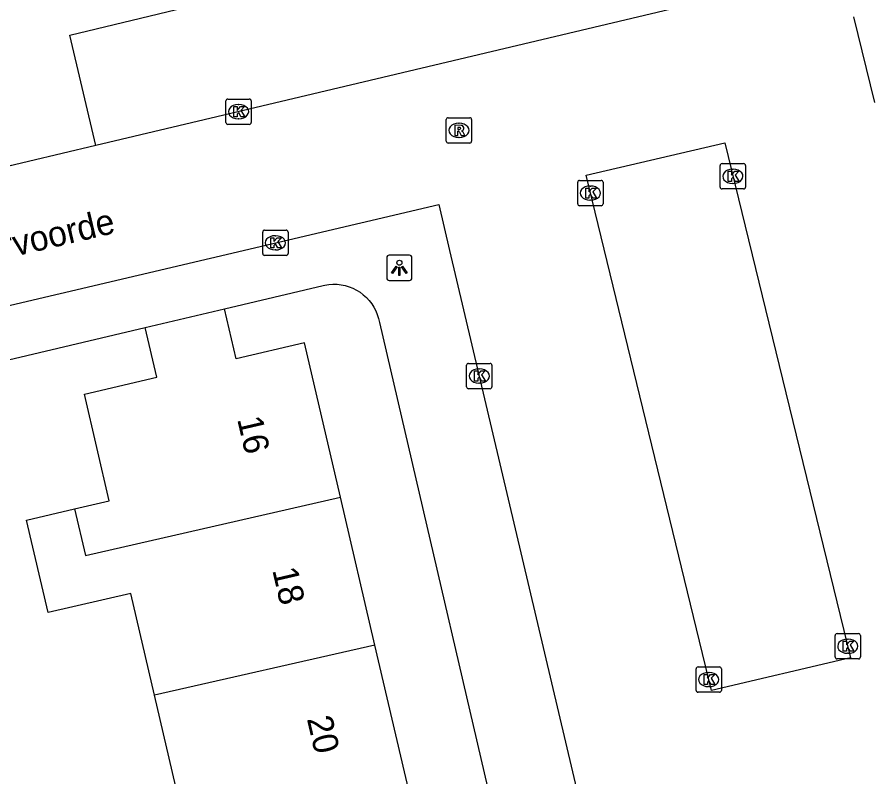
# Model space of a CAD drawing. Extents: x 158038 to 159242, y 380133 to 381214.
# Drawn here: x 158660.64 to 158694.4, y 380832.1 to 380862.11 of the extents above; entities that cross this region are included whole.
import ezdxf

# ---------------------------------------------------------------- set-up
doc = ezdxf.new("R2010")
doc.units = 0
for name, color, linetype in [('IMGEO_Kolk', 7, 'Continuous'), ('IMGEO_Lichtpunt', 7, 'Continuous'), ('IMGEO_Openbare_ruimte_label', 7, 'Continuous'), ('IMGEO_Pand', 7, 'Continuous'), ('IMGEO_Pand_nummerreeks', 7, 'Continuous'), ('IMGEO_Rijbaan_lokaal_open', 7, 'Continuous'), ('IMGEO_Rioolput', 7, 'Continuous'), ('IMGEO_Voetpad_open', 7, 'Continuous')]:
    doc.layers.add(name, color=color, linetype=linetype)

msp = doc.modelspace()

# ---------------------------------------------------------------- linework, layer by layer
at = {"layer": 'IMGEO_Kolk'}
for p, q in [((158668.887, 380857.947), (158668.887, 380858.799)), ((158668.962, 380858.873), (158669.814, 380858.873)), ((158669.888, 380858.799), (158669.888, 380857.947)), ((158669.375, 380858.653), (158669.4, 380858.653)), ((158669.398, 380858.093), (158669.373, 380858.093)), ((158669.814, 380857.873), (158668.962, 380857.873)), ((158688.485, 380856.32), (158689.337, 380856.32)), ((158688.41, 380855.394), (158688.41, 380856.246)), ((158688.898, 380856.1), (158688.923, 380856.1)), ((158689.411, 380856.246), (158689.411, 380855.394)), ((158682.858, 380855.657), (158683.71, 380855.657)), ((158682.783, 380854.731), (158682.783, 380855.583)), ((158683.271, 380855.437), (158683.296, 380855.437)), ((158683.784, 380855.583), (158683.784, 380854.731)), ((158689.337, 380855.32), (158688.485, 380855.32)), ((158688.921, 380855.54), (158688.896, 380855.54)), ((158683.71, 380854.657), (158682.858, 380854.657)), ((158683.294, 380854.877), (158683.269, 380854.877)), ((158670.345, 380852.767), (158670.345, 380853.619)), ((158670.42, 380853.693), (158671.272, 380853.693)), ((158671.346, 380853.619), (158671.346, 380852.767)), ((158670.833, 380853.473), (158670.858, 380853.473)), ((158671.272, 380852.693), (158670.42, 380852.693)), ((158670.856, 380852.913), (158670.831, 380852.913)), ((158678.393, 380847.506), (158678.393, 380848.358)), ((158678.468, 380848.432), (158679.32, 380848.432)), ((158678.881, 380848.212), (158678.906, 380848.212)), ((158679.394, 380848.358), (158679.394, 380847.506)), ((158678.904, 380847.652), (158678.879, 380847.652)), ((158679.32, 380847.432), (158678.468, 380847.432)), ((158693.026, 380837.76), (158693.878, 380837.76)), ((158692.951, 380836.834), (158692.951, 380837.686)), ((158693.439, 380837.54), (158693.464, 380837.54)), ((158693.952, 380837.686), (158693.952, 380836.834)), ((158693.878, 380836.76), (158693.026, 380836.76)), ((158693.462, 380836.98), (158693.437, 380836.98)), ((158687.536, 380836.442), (158688.388, 380836.442)), ((158687.461, 380835.516), (158687.461, 380836.368)), ((158687.949, 380836.222), (158687.974, 380836.222)), ((158688.462, 380836.368), (158688.462, 380835.516)), ((158688.388, 380835.442), (158687.536, 380835.442)), ((158687.972, 380835.662), (158687.947, 380835.662))]:
    msp.add_line(p, q, dxfattribs=at)
for points in [[(158668.887, 380857.947), (158668.887, 380858.799)], [(158668.962, 380858.873), (158669.814, 380858.873)], [(158669.888, 380858.799), (158669.888, 380857.947)], [(158669.208, 380858.573), (158669.331, 380858.573), (158669.331, 380858.422), (158669.461, 380858.573), (158669.625, 380858.573), (158669.479, 380858.422), (158669.632, 380858.173), (158669.48, 380858.173), (158669.395, 380858.337), (158669.331, 380858.27), (158669.331, 380858.173), (158669.208, 380858.173), (158669.208, 380858.573)], [(158669.814, 380857.873), (158668.962, 380857.873)], [(158688.485, 380856.32), (158689.337, 380856.32)], [(158688.41, 380855.394), (158688.41, 380856.246)], [(158688.731, 380856.02), (158688.854, 380856.02), (158688.854, 380855.869), (158688.984, 380856.02), (158689.148, 380856.02), (158689.002, 380855.869), (158689.155, 380855.62), (158689.003, 380855.62), (158688.918, 380855.784), (158688.854, 380855.717), (158688.854, 380855.62), (158688.731, 380855.62), (158688.731, 380856.02)], [(158689.411, 380856.246), (158689.411, 380855.394)], [(158682.858, 380855.657), (158683.71, 380855.657)], [(158682.783, 380854.731), (158682.783, 380855.583)], [(158683.104, 380855.357), (158683.227, 380855.357), (158683.227, 380855.206), (158683.357, 380855.357), (158683.521, 380855.357), (158683.375, 380855.206), (158683.528, 380854.957), (158683.376, 380854.957), (158683.291, 380855.121), (158683.227, 380855.054), (158683.227, 380854.957), (158683.104, 380854.957), (158683.104, 380855.357)], [(158683.784, 380855.583), (158683.784, 380854.731)], [(158689.337, 380855.32), (158688.485, 380855.32)], [(158683.71, 380854.657), (158682.858, 380854.657)], [(158670.345, 380852.767), (158670.345, 380853.619)], [(158670.42, 380853.693), (158671.272, 380853.693)], [(158671.346, 380853.619), (158671.346, 380852.767)], [(158670.666, 380853.393), (158670.789, 380853.393), (158670.789, 380853.242), (158670.919, 380853.393), (158671.083, 380853.393), (158670.937, 380853.242), (158671.09, 380852.993), (158670.938, 380852.993), (158670.853, 380853.157), (158670.789, 380853.09), (158670.789, 380852.993), (158670.666, 380852.993), (158670.666, 380853.393)], [(158671.272, 380852.693), (158670.42, 380852.693)], [(158678.393, 380847.506), (158678.393, 380848.358)], [(158678.468, 380848.432), (158679.32, 380848.432)], [(158679.394, 380848.358), (158679.394, 380847.506)], [(158678.714, 380848.132), (158678.837, 380848.132), (158678.837, 380847.981), (158678.967, 380848.132), (158679.131, 380848.132), (158678.985, 380847.981), (158679.138, 380847.732), (158678.986, 380847.732), (158678.901, 380847.896), (158678.837, 380847.829), (158678.837, 380847.732), (158678.714, 380847.732), (158678.714, 380848.132)], [(158679.32, 380847.432), (158678.468, 380847.432)], [(158693.026, 380837.76), (158693.878, 380837.76)], [(158692.951, 380836.834), (158692.951, 380837.686)], [(158693.272, 380837.46), (158693.395, 380837.46), (158693.395, 380837.309), (158693.525, 380837.46), (158693.689, 380837.46), (158693.543, 380837.309), (158693.696, 380837.06), (158693.544, 380837.06), (158693.459, 380837.224), (158693.395, 380837.157), (158693.395, 380837.06), (158693.272, 380837.06), (158693.272, 380837.46)], [(158693.952, 380837.686), (158693.952, 380836.834)], [(158693.878, 380836.76), (158693.026, 380836.76)], [(158687.536, 380836.442), (158688.388, 380836.442)], [(158687.461, 380835.516), (158687.461, 380836.368)], [(158687.782, 380836.142), (158687.905, 380836.142), (158687.905, 380835.991), (158688.035, 380836.142), (158688.199, 380836.142), (158688.053, 380835.991), (158688.206, 380835.742), (158688.054, 380835.742), (158687.969, 380835.906), (158687.905, 380835.839), (158687.905, 380835.742), (158687.782, 380835.742), (158687.782, 380836.142)], [(158688.462, 380836.368), (158688.462, 380835.516)], [(158688.388, 380835.442), (158687.536, 380835.442)]]:
    msp.add_lwpolyline(points, dxfattribs=at)
for centre, start, end in [((158668.964, 380858.797), 91.552, 178.448), ((158668.964, 380858.797), 91.552, 178.448), ((158669.812, 380858.797), 1.552, 88.448), ((158669.812, 380858.797), 1.552, 88.448), ((158668.964, 380857.949), 181.552, 268.448), ((158668.964, 380857.949), 181.552, 268.448), ((158669.812, 380857.949), 271.552, 358.448), ((158669.812, 380857.949), 271.552, 358.448), ((158688.487, 380856.244), 91.552, 178.448), ((158688.487, 380856.244), 91.552, 178.448), ((158689.335, 380856.244), 1.552, 88.448), ((158689.335, 380856.244), 1.552, 88.448), ((158682.86, 380855.581), 91.552, 178.448), ((158682.86, 380855.581), 91.552, 178.448), ((158683.708, 380855.581), 1.552, 88.448), ((158683.708, 380855.581), 1.552, 88.448), ((158688.487, 380855.396), 181.552, 268.448), ((158688.487, 380855.396), 181.552, 268.448), ((158689.335, 380855.396), 271.552, 358.448), ((158689.335, 380855.396), 271.552, 358.448), ((158682.86, 380854.733), 181.552, 268.448), ((158682.86, 380854.733), 181.552, 268.448), ((158683.708, 380854.733), 271.552, 358.448), ((158683.708, 380854.733), 271.552, 358.448), ((158670.422, 380853.617), 91.552, 178.448), ((158670.422, 380853.617), 91.552, 178.448), ((158671.27, 380853.617), 1.552, 88.448), ((158671.27, 380853.617), 1.552, 88.448), ((158670.422, 380852.769), 181.552, 268.448), ((158670.422, 380852.769), 181.552, 268.448), ((158671.27, 380852.769), 271.552, 358.448), ((158671.27, 380852.769), 271.552, 358.448), ((158678.47, 380848.356), 91.552, 178.448), ((158678.47, 380848.356), 91.552, 178.448), ((158679.318, 380848.356), 1.552, 88.448), ((158679.318, 380848.356), 1.552, 88.448), ((158678.47, 380847.508), 181.552, 268.448), ((158678.47, 380847.508), 181.552, 268.448), ((158679.318, 380847.508), 271.552, 358.448), ((158679.318, 380847.508), 271.552, 358.448), ((158693.028, 380837.684), 91.552, 178.448), ((158693.028, 380837.684), 91.552, 178.448), ((158693.876, 380837.684), 1.552, 88.448), ((158693.876, 380837.684), 1.552, 88.448), ((158693.028, 380836.836), 181.552, 268.448), ((158693.028, 380836.836), 181.552, 268.448), ((158693.876, 380836.836), 271.552, 358.448), ((158693.876, 380836.836), 271.552, 358.448), ((158687.538, 380836.366), 91.552, 178.448), ((158687.538, 380836.366), 91.552, 178.448), ((158688.386, 380836.366), 1.552, 88.448), ((158688.386, 380836.366), 1.552, 88.448), ((158687.538, 380835.518), 181.552, 268.448), ((158687.538, 380835.518), 181.552, 268.448), ((158688.386, 380835.518), 271.552, 358.448), ((158688.386, 380835.518), 271.552, 358.448)]:
    msp.add_arc(centre, 0.0765, start, end, dxfattribs=at)
for centre, major_axis, ratio, start_param, end_param in [((158669.374, 380858.373), (-0.387, 0.002), 0.722429, 4.712389, 7.853982), ((158669.399, 380858.373), (-0.39, 0.002), 0.717154, 1.570796, 4.712389), ((158688.897, 380855.82), (-0.387, 0.002), 0.722429, 4.712389, 7.853982), ((158688.922, 380855.82), (-0.39, 0.002), 0.717154, 1.570796, 4.712389), ((158683.27, 380855.157), (-0.387, 0.002), 0.722429, 4.712389, 7.853982), ((158683.295, 380855.157), (-0.39, 0.002), 0.717154, 1.570796, 4.712389), ((158670.832, 380853.193), (-0.387, 0.002), 0.722429, 4.712389, 7.853982), ((158670.857, 380853.193), (-0.39, 0.002), 0.717154, 1.570796, 4.712389), ((158678.88, 380847.932), (-0.387, 0.002), 0.722429, 4.712389, 7.853982), ((158678.905, 380847.932), (-0.39, 0.002), 0.717154, 1.570796, 4.712389), ((158693.438, 380837.26), (-0.387, 0.002), 0.722429, 4.712389, 7.853982), ((158693.463, 380837.26), (-0.39, 0.002), 0.717154, 1.570796, 4.712389), ((158687.948, 380835.942), (-0.387, 0.002), 0.722429, 4.712389, 7.853982), ((158687.973, 380835.942), (-0.39, 0.002), 0.717154, 1.570796, 4.712389)]:
    msp.add_ellipse(centre, major_axis=major_axis, ratio=ratio, start_param=start_param, end_param=end_param, dxfattribs=at)
at = {"layer": 'IMGEO_Lichtpunt'}
for p, q in [((158675.241, 380852.609), (158675.241, 380851.802)), ((158675.241, 380852.609), (158675.241, 380851.802)), ((158676.143, 380852.704), (158675.335, 380852.704)), ((158676.143, 380852.704), (158675.335, 380852.704)), ((158676.237, 380851.802), (158676.237, 380852.609)), ((158676.237, 380851.802), (158676.237, 380852.609)), ((158675.335, 380851.708), (158676.143, 380851.708)), ((158675.335, 380851.708), (158676.143, 380851.708))]:
    msp.add_line(p, q, dxfattribs=at)
for points in [[(158675.615, 380852.273), (158675.654, 380852.245), (158675.466, 380851.983), (158675.428, 380852.01), (158675.615, 380852.273)], [(158675.827, 380852.245), (158675.865, 380852.272), (158676.052, 380852.01), (158676.013, 380851.982), (158675.827, 380852.245)], [(158675.717, 380852.225), (158675.764, 380852.225), (158675.764, 380851.903), (158675.717, 380851.903), (158675.717, 380852.225)]]:
    msp.add_lwpolyline(points, dxfattribs=at)
msp.add_circle((158675.74, 380852.407), 0.0994, dxfattribs=at)
for centre, start, end in [((158675.335, 380852.609), 90, 180), ((158675.335, 380852.609), 90, 180), ((158676.143, 380852.609), 0, 90), ((158676.143, 380852.609), 0, 90), ((158675.335, 380851.802), 180, 270), ((158675.335, 380851.802), 180, 270), ((158676.143, 380851.802), 270, 0), ((158676.143, 380851.802), 270, 360)]:
    msp.add_arc(centre, 0.0946, start, end, dxfattribs=at)
at = {"layer": 'IMGEO_Pand'}
for points in [[(158665.702, 380849.845), (158668.832, 380850.585)], [(158673.416, 380843.146), (158671.998, 380849.239), (158669.299, 380848.611), (158668.832, 380850.585)], [(158662.915, 380842.68), (158664.281, 380842.998), (158663.3, 380847.215), (158666.167, 380847.882), (158665.702, 380849.845)], [(158662.915, 380842.68), (158663.341, 380840.845), (158673.416, 380843.146)], [(158674.777, 380837.297), (158673.416, 380843.146)], [(158666.065, 380835.328), (158665.13, 380839.346), (158661.866, 380838.586), (158661.017, 380842.238), (158662.915, 380842.68)], [(158674.777, 380837.297), (158666.065, 380835.328)], [(158676.138, 380831.449), (158674.777, 380837.297)], [(158655.185, 380828.559), (158661.688, 380830.072), (158667.001, 380831.308), (158666.065, 380835.328)]]:
    msp.add_lwpolyline(points, dxfattribs=at)
at = {"layer": 'IMGEO_Rijbaan_lokaal_open'}
for points in [[(158693.184, 380864.068), (158690.982, 380863.5), (158663.759, 380857.034)], [(158693.674, 380862.117), (158694.506, 380858.735)], [(158663.759, 380857.034), (158634.489, 380850.082)], [(158683.12, 380855.865), (158688.589, 380857.142), (158693.564, 380836.805), (158688.067, 380835.505), (158683.12, 380855.865)], [(158604.621, 380837.745), (158632.417, 380844.154), (158677.296, 380854.712), (158677.726, 380852.891), (158684.625, 380823.643), (158679.739, 380822.539), (158683.037, 380808.743)]]:
    msp.add_lwpolyline(points, dxfattribs=at)
at = {"layer": 'IMGEO_Rioolput'}
for p, q in [((158677.594, 380857.209), (158677.594, 380858.061)), ((158677.669, 380858.135), (158678.521, 380858.135)), ((158678.595, 380858.061), (158678.595, 380857.209)), ((158678.082, 380857.915), (158678.107, 380857.915)), ((158678.105, 380857.355), (158678.08, 380857.355)), ((158678.521, 380857.135), (158677.669, 380857.135))]:
    msp.add_line(p, q, dxfattribs=at)
for points in [[(158677.594, 380857.209), (158677.594, 380858.061)], [(158677.669, 380858.135), (158678.521, 380858.135)], [(158678.595, 380858.061), (158678.595, 380857.209)], [(158678.183, 380857.833), (158677.931, 380857.835), (158677.931, 380857.435)], [(158678.109, 380857.754), (158678.055, 380857.754), (158678.055, 380857.673)], [(158678.055, 380857.673), (158678.107, 380857.673)], [(158677.931, 380857.435), (158678.055, 380857.435), (158678.055, 380857.597), (158678.066, 380857.597)], [(158678.113, 380857.568), (158678.184, 380857.435), (158678.324, 380857.435), (158678.259, 380857.561)], [(158678.521, 380857.135), (158677.669, 380857.135)]]:
    msp.add_lwpolyline(points, dxfattribs=at)
for centre, radius, start, end in [((158677.671, 380858.059), 0.0765, 91.552, 178.448), ((158677.671, 380858.059), 0.0765, 91.552, 178.448), ((158678.519, 380858.059), 0.0765, 1.552, 88.448), ((158678.519, 380858.059), 0.0765, 1.552, 88.448), ((158678.091, 380857.862), 0.19, 274.7715, 282.9687), ((158678.115, 380857.658), 0.0964, 77.0061, 93.1865), ((158678.129, 380857.715), 0.0378, 276.6634, 79.6772), ((158678.182, 380857.723), 0.109, 350.3612, 89.416), ((158678.18, 380857.723), 0.112, 277.5842, 350.9817), ((158678.065, 380857.544), 0.0533, 26.0293, 88.6989), ((158678.164, 380857.508), 0.108, 29.5134, 73.7905), ((158677.671, 380857.211), 0.0765, 181.552, 268.448), ((158677.671, 380857.211), 0.0765, 181.552, 268.448), ((158678.519, 380857.211), 0.0765, 271.552, 358.448), ((158678.519, 380857.211), 0.0765, 271.552, 358.448)]:
    msp.add_arc(centre, radius, start, end, dxfattribs=at)
for centre, major_axis, ratio, start_param, end_param in [((158678.081, 380857.635), (-0.387, 0.002), 0.722429, 4.712389, 7.853982), ((158678.106, 380857.635), (-0.39, 0.002), 0.717154, 1.570796, 4.712389)]:
    msp.add_ellipse(centre, major_axis=major_axis, ratio=ratio, start_param=start_param, end_param=end_param, dxfattribs=at)
at = {"layer": 'IMGEO_Voetpad_open'}
for points in [[(158663.759, 380857.034), (158662.729, 380861.398), (158692.108, 380868.483)], [(158668.832, 380850.585), (158672.728, 380851.507), (158672.796, 380851.522), (158672.956, 380851.548), (158673.118, 380851.559), (158673.28, 380851.556), (158673.441, 380851.539), (158673.6, 380851.507), (158673.755, 380851.461), (158673.906, 380851.401), (158674.05, 380851.328), (158674.188, 380851.242), (158674.317, 380851.145), (158674.438, 380851.036), (158674.548, 380850.917), (158674.647, 380850.789), (158674.734, 380850.652), (158674.808, 380850.508), (158674.87, 380850.358), (158674.917, 380850.204), (158674.951, 380850.045), (158680.527, 380826.085), (158677.546, 380825.396)], [(158650.941, 380846.353), (158665.702, 380849.845)]]:
    msp.add_lwpolyline(points, dxfattribs=at)

# ---------------------------------------------------------------- texts
at = {"layer": 'IMGEO_Openbare_ruimte_label'}
msp.add_text('Duistervoorde', height=1, rotation=13.2438, dxfattribs=at).set_placement((158656.47, 380851.687))
at = {"layer": 'IMGEO_Pand_nummerreeks'}
for s, rotation, p in [('16', 283.099, (158669.33, 380846.231)), ('18', 283.099, (158670.717, 380840.268)), ('20', 283.0976, (158672.084, 380834.395))]:
    msp.add_text(s, height=1, rotation=rotation, dxfattribs=at).set_placement(p)

doc.saveas('drawing.dxf')
